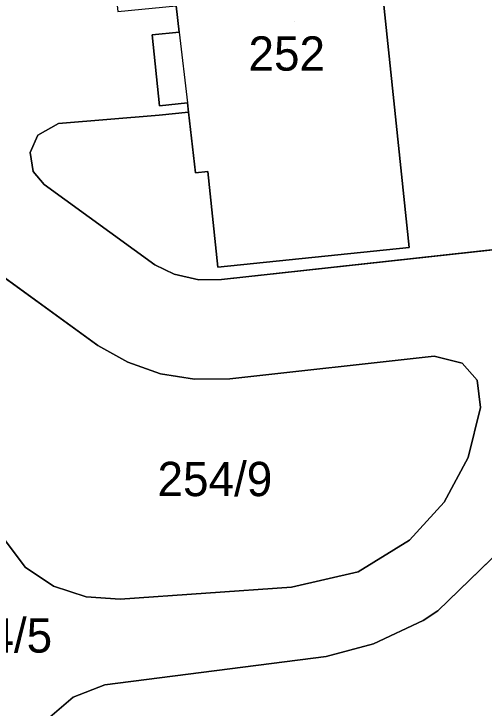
# Model space of a CAD drawing. Extents: x -263423 to -261326, y -1240067 to -1237864.
# Drawn here: x -263337.22 to -263309.81, y -1239534.41 to -1239493.95 of the extents above; entities that cross this region are included whole.
import ezdxf

# ---------------------------------------------------------------- set-up
doc = ezdxf.new("R2010")
doc.units = 0
for name, color, linetype in [('body_kn', 7, 'Continuous'), ('kladpar_druhypozemkov', 7, 'Continuous'), ('kladpar_hranice', 7, 'Continuous'), ('kladpar_parcelnecisla', 7, 'Continuous'), ('kladpar_plochy', 7, 'Continuous'), ('zappar_hrandruhpozemk', 7, 'Continuous')]:
    doc.layers.add(name, color=color, linetype=linetype)

msp = doc.modelspace()

# ---------------------------------------------------------------- linework, layer by layer
at = {"layer": 'body_kn'}
for p, q in [((-263327.58, -1239495.01), (-263327.58, -1239495.01)), ((-263327.58, -1239495.01), (-263327.58, -1239495.01)), ((-263329.16, -1239495.18), (-263329.16, -1239495.18)), ((-263327.1, -1239499.14), (-263327.1, -1239499.14)), ((-263328.74, -1239499.31), (-263328.74, -1239499.31)), ((-263328.76, -1239499.85), (-263328.76, -1239499.85)), ((-263327.04, -1239499.68), (-263327.04, -1239499.68)), ((-263334.62, -1239500.33), (-263334.62, -1239500.33)), ((-263335.83, -1239501.02), (-263335.83, -1239501.02)), ((-263336.28, -1239502.03), (-263336.28, -1239502.03)), ((-263336.11, -1239503.13), (-263336.11, -1239503.13)), ((-263326.63, -1239503.22), (-263326.63, -1239503.22)), ((-263325.91, -1239503.14), (-263325.91, -1239503.14)), ((-263335.45, -1239503.9), (-263335.45, -1239503.9)), ((-263314.18, -1239507.56), (-263314.18, -1239507.56)), ((-263329, -1239508.58), (-263329, -1239508.58)), ((-263325.34, -1239508.72), (-263325.34, -1239508.72)), ((-263327.88, -1239509.13), (-263327.88, -1239509.13)), ((-263326.44, -1239509.45), (-263326.44, -1239509.45)), ((-263325.13, -1239509.43), (-263325.13, -1239509.43)), ((-263332.34, -1239513.28), (-263332.34, -1239513.28)), ((-263312.72, -1239513.9), (-263312.72, -1239513.9)), ((-263330.58, -1239514.26), (-263330.58, -1239514.26)), ((-263311.09, -1239514.31), (-263311.09, -1239514.31)), ((-263328.67, -1239514.94), (-263328.67, -1239514.94)), ((-263326.69, -1239515.25), (-263326.69, -1239515.25)), ((-263324.64, -1239515.23), (-263324.64, -1239515.23)), ((-263310.21, -1239515.3), (-263310.21, -1239515.3)), ((-263310.03, -1239516.89), (-263310.03, -1239516.89)), ((-263310.74, -1239519.8), (-263310.74, -1239519.8)), ((-263312.14, -1239522.42), (-263312.14, -1239522.42)), ((-263314.16, -1239524.62), (-263314.16, -1239524.62)), ((-263336.57, -1239526.19), (-263336.57, -1239526.19)), ((-263317.15, -1239526.47), (-263317.15, -1239526.47)), ((-263334.92, -1239527.3), (-263334.92, -1239527.3)), ((-263321.04, -1239527.36), (-263321.04, -1239527.36)), ((-263333.02, -1239527.93), (-263333.02, -1239527.93)), ((-263331.03, -1239528.06), (-263331.03, -1239528.06)), ((-263312.5, -1239528.74), (-263312.5, -1239528.74)), ((-263313.36, -1239529.31), (-263313.36, -1239529.31)), ((-263316.26, -1239530.67), (-263316.26, -1239530.67)), ((-263319.02, -1239531.4), (-263319.02, -1239531.4)), ((-263331.92, -1239533.05), (-263331.92, -1239533.05)), ((-263333.76, -1239533.77), (-263333.76, -1239533.77))]:
    msp.add_line(p, q, dxfattribs=at)
at = {"layer": 'kladpar_druhypozemkov'}
for p, q in [((-263320.85, -1239494.39), (-263320.85, -1239494.39)), ((-263324.91, -1239520.12), (-263324.91, -1239520.12))]:
    msp.add_line(p, q, dxfattribs=at)
at = {"layer": 'kladpar_hranice'}
for points in [[(-263308.24, -1239507.58), (-263325.13, -1239509.43), (-263326.44, -1239509.45), (-263327.88, -1239509.13), (-263329, -1239508.58), (-263335.45, -1239503.9), (-263336.11, -1239503.13), (-263336.28, -1239502.03), (-263335.83, -1239501.02), (-263334.62, -1239500.33), (-263328.76, -1239499.85), (-263327.04, -1239499.68), (-263326.63, -1239503.22), (-263325.91, -1239503.14), (-263325.34, -1239508.72), (-263314.18, -1239507.56), (-263316.62, -1239484.13)], [(-263327.94, -1239485.31), (-263316.62, -1239484.13), (-263314.18, -1239507.56), (-263325.34, -1239508.72), (-263325.91, -1239503.14), (-263326.63, -1239503.22), (-263327.04, -1239499.68), (-263327.1, -1239499.14), (-263328.74, -1239499.31), (-263329.16, -1239495.18), (-263327.58, -1239495.01), (-263327.76, -1239493.49), (-263328.05, -1239490.95), (-263327.33, -1239490.87), (-263327.94, -1239485.31)], [(-263363.24, -1239491.32), (-263346.85, -1239490.02), (-263331.7, -1239488.83), (-263331.17, -1239493.82), (-263327.76, -1239493.49), (-263327.58, -1239495.01), (-263329.16, -1239495.18), (-263328.74, -1239499.31), (-263327.1, -1239499.14), (-263327.04, -1239499.68), (-263328.76, -1239499.85), (-263334.62, -1239500.33), (-263335.83, -1239501.02), (-263336.28, -1239502.03), (-263336.11, -1239503.13), (-263335.45, -1239503.9)], [(-263335.45, -1239503.9), (-263329, -1239508.58), (-263327.88, -1239509.13), (-263326.44, -1239509.45), (-263325.13, -1239509.43), (-263308.24, -1239507.58), (-263306.82, -1239507.31), (-263305.29, -1239506.91), (-263299.61, -1239504.99)], [(-263339.09, -1239508.38), (-263332.34, -1239513.28), (-263330.58, -1239514.26), (-263328.67, -1239514.94), (-263326.69, -1239515.25), (-263324.64, -1239515.23), (-263312.72, -1239513.9), (-263311.09, -1239514.31), (-263310.21, -1239515.3), (-263310.03, -1239516.89), (-263310.74, -1239519.8), (-263312.14, -1239522.42), (-263314.16, -1239524.62), (-263317.15, -1239526.47), (-263321.04, -1239527.36), (-263331.03, -1239528.06), (-263333.02, -1239527.93), (-263334.92, -1239527.3), (-263336.57, -1239526.19), (-263337.78, -1239524.58)], [(-263332.34, -1239513.28), (-263339.09, -1239508.38)], [(-263337.78, -1239524.58), (-263336.57, -1239526.19), (-263334.92, -1239527.3), (-263333.02, -1239527.93), (-263331.03, -1239528.06), (-263321.04, -1239527.36), (-263317.15, -1239526.47), (-263314.16, -1239524.62), (-263312.14, -1239522.42), (-263310.74, -1239519.8), (-263310.03, -1239516.89), (-263310.21, -1239515.3), (-263311.09, -1239514.31), (-263312.72, -1239513.9), (-263324.64, -1239515.23), (-263326.69, -1239515.25), (-263328.67, -1239514.94), (-263330.58, -1239514.26), (-263332.34, -1239513.28)], [(-263335.27, -1239535.06), (-263333.76, -1239533.77), (-263331.92, -1239533.05), (-263319.02, -1239531.4), (-263316.26, -1239530.67), (-263313.36, -1239529.31), (-263312.5, -1239528.74), (-263308.13, -1239524.5), (-263307.23, -1239523.25), (-263304.54, -1239519.54), (-263302.62, -1239517.51), (-263300.57, -1239515.85), (-263298.43, -1239514.77), (-263296.47, -1239514.36), (-263286.59, -1239513.31), (-263284.59, -1239513.35), (-263282.74, -1239514.22), (-263281.3, -1239515.57), (-263280.44, -1239517.37), (-263278.03, -1239538.47)], [(-263278.03, -1239538.47), (-263280.44, -1239517.37), (-263281.3, -1239515.57), (-263282.74, -1239514.22), (-263284.59, -1239513.35), (-263286.59, -1239513.31), (-263296.47, -1239514.36), (-263298.43, -1239514.77), (-263300.57, -1239515.85), (-263302.62, -1239517.51), (-263304.54, -1239519.54), (-263307.23, -1239523.25), (-263308.13, -1239524.5), (-263312.5, -1239528.74), (-263313.36, -1239529.31), (-263316.26, -1239530.67), (-263319.02, -1239531.4), (-263331.92, -1239533.05), (-263333.76, -1239533.77), (-263335.27, -1239535.06)]]:
    msp.add_lwpolyline(points, dxfattribs=at)
at = {"layer": 'kladpar_plochy'}
for p, q in [((-263314.18, -1239507.56), (-263316.62, -1239484.13)), ((-263327.76, -1239493.49), (-263327.58, -1239495.01)), ((-263327.58, -1239495.01), (-263329.16, -1239495.18)), ((-263329.16, -1239495.18), (-263328.74, -1239499.31)), ((-263328.74, -1239499.31), (-263327.1, -1239499.14)), ((-263327.1, -1239499.14), (-263327.04, -1239499.68)), ((-263334.62, -1239500.33), (-263328.76, -1239499.85)), ((-263328.76, -1239499.85), (-263334.62, -1239500.33)), ((-263328.76, -1239499.85), (-263327.04, -1239499.68)), ((-263327.04, -1239499.68), (-263328.76, -1239499.85)), ((-263327.04, -1239499.68), (-263326.63, -1239503.22)), ((-263335.83, -1239501.02), (-263334.62, -1239500.33)), ((-263334.62, -1239500.33), (-263335.83, -1239501.02)), ((-263336.28, -1239502.03), (-263335.83, -1239501.02)), ((-263335.83, -1239501.02), (-263336.28, -1239502.03)), ((-263336.11, -1239503.13), (-263336.28, -1239502.03)), ((-263336.28, -1239502.03), (-263336.11, -1239503.13)), ((-263335.45, -1239503.9), (-263336.11, -1239503.13)), ((-263336.11, -1239503.13), (-263335.45, -1239503.9)), ((-263326.63, -1239503.22), (-263325.91, -1239503.14)), ((-263325.91, -1239503.14), (-263325.34, -1239508.72)), ((-263329, -1239508.58), (-263335.45, -1239503.9)), ((-263335.45, -1239503.9), (-263329, -1239508.58)), ((-263325.34, -1239508.72), (-263314.18, -1239507.56)), ((-263308.24, -1239507.58), (-263325.13, -1239509.43)), ((-263325.13, -1239509.43), (-263308.24, -1239507.58)), ((-263332.34, -1239513.28), (-263339.09, -1239508.38)), ((-263327.88, -1239509.13), (-263329, -1239508.58)), ((-263329, -1239508.58), (-263327.88, -1239509.13)), ((-263326.44, -1239509.45), (-263327.88, -1239509.13)), ((-263327.88, -1239509.13), (-263326.44, -1239509.45)), ((-263325.13, -1239509.43), (-263326.44, -1239509.45)), ((-263326.44, -1239509.45), (-263325.13, -1239509.43)), ((-263330.58, -1239514.26), (-263332.34, -1239513.28)), ((-263312.72, -1239513.9), (-263324.64, -1239515.23)), ((-263311.09, -1239514.31), (-263312.72, -1239513.9)), ((-263328.67, -1239514.94), (-263330.58, -1239514.26)), ((-263310.21, -1239515.3), (-263311.09, -1239514.31)), ((-263326.69, -1239515.25), (-263328.67, -1239514.94)), ((-263324.64, -1239515.23), (-263326.69, -1239515.25)), ((-263310.03, -1239516.89), (-263310.21, -1239515.3)), ((-263310.74, -1239519.8), (-263310.03, -1239516.89)), ((-263312.14, -1239522.42), (-263310.74, -1239519.8)), ((-263314.16, -1239524.62), (-263312.14, -1239522.42)), ((-263337.78, -1239524.58), (-263336.57, -1239526.19)), ((-263317.15, -1239526.47), (-263314.16, -1239524.62)), ((-263312.5, -1239528.74), (-263308.13, -1239524.5)), ((-263308.13, -1239524.5), (-263312.5, -1239528.74)), ((-263336.57, -1239526.19), (-263334.92, -1239527.3)), ((-263321.04, -1239527.36), (-263317.15, -1239526.47)), ((-263334.92, -1239527.3), (-263333.02, -1239527.93)), ((-263331.03, -1239528.06), (-263321.04, -1239527.36)), ((-263333.02, -1239527.93), (-263331.03, -1239528.06)), ((-263313.36, -1239529.31), (-263312.5, -1239528.74)), ((-263312.5, -1239528.74), (-263313.36, -1239529.31)), ((-263316.26, -1239530.67), (-263313.36, -1239529.31)), ((-263313.36, -1239529.31), (-263316.26, -1239530.67)), ((-263319.02, -1239531.4), (-263316.26, -1239530.67)), ((-263316.26, -1239530.67), (-263319.02, -1239531.4)), ((-263331.92, -1239533.05), (-263319.02, -1239531.4)), ((-263319.02, -1239531.4), (-263331.92, -1239533.05)), ((-263333.76, -1239533.77), (-263331.92, -1239533.05)), ((-263331.92, -1239533.05), (-263333.76, -1239533.77)), ((-263335.27, -1239535.06), (-263333.76, -1239533.77)), ((-263333.76, -1239533.77), (-263335.27, -1239535.06))]:
    msp.add_line(p, q, dxfattribs=at)
msp.add_lwpolyline([(-263327.94, -1239485.31), (-263316.62, -1239484.13), (-263314.18, -1239507.56), (-263325.34, -1239508.72), (-263325.91, -1239503.14), (-263326.63, -1239503.22), (-263327.04, -1239499.68), (-263327.1, -1239499.14), (-263328.74, -1239499.31), (-263329.16, -1239495.18), (-263327.58, -1239495.01), (-263327.76, -1239493.49), (-263328.05, -1239490.95), (-263327.33, -1239490.87)], close=True, dxfattribs=at)
msp.add_lwpolyline([(-263339.09, -1239508.38), (-263332.34, -1239513.28), (-263330.58, -1239514.26), (-263328.67, -1239514.94), (-263326.69, -1239515.25), (-263324.64, -1239515.23), (-263312.72, -1239513.9), (-263311.09, -1239514.31), (-263310.21, -1239515.3), (-263310.03, -1239516.89), (-263310.74, -1239519.8), (-263312.14, -1239522.42), (-263314.16, -1239524.62), (-263317.15, -1239526.47), (-263321.04, -1239527.36), (-263331.03, -1239528.06), (-263333.02, -1239527.93), (-263334.92, -1239527.3), (-263336.57, -1239526.19), (-263337.78, -1239524.58)], dxfattribs=at)
at = {"layer": 'zappar_hrandruhpozemk'}
msp.add_line((-263327.58, -1239495.01), (-263327.1, -1239499.14), dxfattribs=at)

# ---------------------------------------------------------------- texts
at = {"layer": 'kladpar_parcelnecisla'}
for s, p in [('252', (-263323.547, -1239497.26)), ('254/9', (-263328.851, -1239522.06)), ('254/5', (-263341.686, -1239531.18))]:
    msp.add_text(s, height=2, dxfattribs=at).set_placement(p)

doc.saveas('drawing.dxf')
